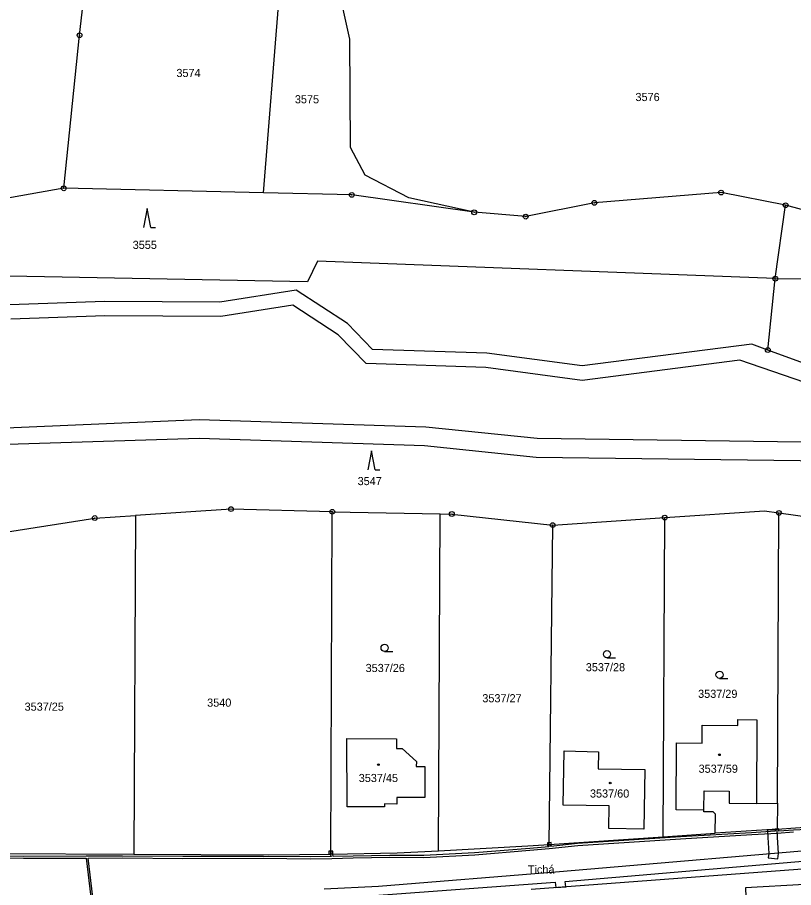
# Model space of a CAD drawing. Extents: x -644096 to -634268, y -1141430 to -1133463.
# Drawn here: x -640977.5 to -640815.2, y -1138235 to -1138053 of the extents above; entities that cross this region are included whole.
import ezdxf

# ---------------------------------------------------------------- set-up
doc = ezdxf.new("R2010")
doc.units = 0
for name, color, linetype in [('_CIVIL_CONSTRUCTION', 7, 'Continuous'), ('B_Hranice _3D', 7, 'Continuous'), ('M_Svah_Nasyp', 7, 'Continuous'), ('M_Svah_Zarez', 7, 'Continuous'), ('svrsek_osa_sjezdy', 7, 'Continuous'), ('svrsek_osa_VRT', 7, 'Continuous'), ('svrsek_popisy_VRT', 7, 'Continuous'), ('terminal_VRT', 7, 'Continuous')]:
    doc.layers.add(name, color=color, linetype=linetype)

msp = doc.modelspace()

# ---------------------------------------------------------------- linework, layer by layer
at = {"layer": '_CIVIL_CONSTRUCTION'}
for centre, radius in [((-640964.49, -1138056.72), 0.5), ((-640964.49, -1138056.72), 0.0303), ((-640967.8, -1138088.73), 0.5), ((-640967.8, -1138088.73), 0.0303), ((-640907.57, -1138090.12), 0.5), ((-640907.57, -1138090.12), 0.0303), ((-640830.33, -1138089.63), 0.5), ((-640830.33, -1138089.63), 0.0303), ((-640856.83, -1138091.78), 0.5), ((-640856.83, -1138091.78), 0.0303), ((-640816.83, -1138092.27), 0.5), ((-640881.96, -1138093.76), 0.5), ((-640881.96, -1138093.76), 0.0303), ((-640816.83, -1138092.27), 0.0303), ((-640871.19, -1138094.66), 0.5), ((-640871.19, -1138094.66), 0.0303), ((-640818.99, -1138107.63), 0.5), ((-640818.99, -1138107.63), 0.0303), ((-640820.55, -1138122.56), 0.5), ((-640820.55, -1138122.56), 0.0303), ((-640932.82, -1138155.83), 0.5), ((-640932.82, -1138155.83), 0.0303), ((-640911.64, -1138156.39), 0.5), ((-640961.31, -1138157.7), 0.5), ((-640961.31, -1138157.7), 0.0303), ((-640911.64, -1138156.39), 0.0303), ((-640886.63, -1138156.86), 0.5), ((-640886.63, -1138156.86), 0.0303), ((-640842.1, -1138157.61), 0.5), ((-640842.1, -1138157.61), 0.0303), ((-640818.22, -1138156.64), 0.5), ((-640818.22, -1138156.64), 0.0303), ((-640865.54, -1138159.18), 0.5), ((-640865.54, -1138159.18), 0.0303)]:
    msp.add_circle(centre, radius, dxfattribs=at)
at = {"layer": 'B_Hranice _3D'}
for points in [[(-640793.21, -1138221.87), (-640815.17, -1138222.96), (-640818.23, -1138223.16), (-640818.27, -1138222.73), (-640818.57, -1138222.75), (-640819.03, -1138222.78), (-640819.03, -1138223.2), (-640823.95, -1138223.51), (-640838.84, -1138224.4), (-640860.35, -1138225.79), (-640865.96, -1138226.41), (-640865.99, -1138226.17), (-640865.8, -1138226.14), (-640865.89, -1138225.56), (-640866.66, -1138225.65), (-640866.6, -1138226.25), (-640866.38, -1138226.22), (-640866.35, -1138226.45), (-640870.35, -1138226.8), (-640881.88, -1138227.72), (-640892.52, -1138228.28), (-640899.6, -1138228.26), (-640907.26, -1138228.4), (-640911.45, -1138228.49), (-640911.52, -1138228.03), (-640911.52, -1138227.96), (-640911.91, -1138227.97), (-640911.91, -1138227.39), (-640912.33, -1138227.38), (-640912.34, -1138228.03), (-640912.06, -1138228.03), (-640911.87, -1138228.49), (-640916.23, -1138228.55), (-640926.05, -1138228.47), (-640942.9, -1138228.49), (-640955.49, -1138228.39), (-640963.14, -1138228.45), (-640976.2, -1138228.47), (-640992.74, -1138228.33)], [(-640961.71, -1138236.97), (-640962.68, -1138228.85), (-640955.49, -1138228.79), (-640942.9, -1138228.89), (-640926.05, -1138228.87), (-640916.23, -1138228.95), (-640911.71, -1138228.89), (-640907.26, -1138228.8), (-640899.6, -1138228.66), (-640892.52, -1138228.68), (-640881.86, -1138228.12), (-640870.31, -1138227.2), (-640866.3, -1138226.85), (-640860.31, -1138226.19), (-640838.82, -1138224.8), (-640823.93, -1138223.91), (-640818.63, -1138223.58), (-640815.15, -1138223.36)], [(-640802, -1138226.42), (-640864.13, -1138231.7), (-640901.95, -1138234.8), (-640913.31, -1138235.3)], [(-640913.27, -1138237.4), (-640865, -1138233.88), (-640864.91, -1138234.99), (-640862.82, -1138234.84), (-640862.91, -1138233.71), (-640801.86, -1138228.52)], [(-640992.74, -1138228.73), (-640976.2, -1138228.87), (-640963.09, -1138228.85), (-640962.11, -1138237.01)]]:
    msp.add_lwpolyline(points, dxfattribs=at)
for points in [[(-640820.62, -1138223), (-640820.57, -1138224.52), (-640820.36, -1138227.85), (-640820.45, -1138228.76), (-640818.43, -1138228.96), (-640818.32, -1138227.89), (-640818.53, -1138224.42), (-640818.58, -1138222.94)], [(-640911.91, -1138227.39), (-640911.91, -1138227.97), (-640911.52, -1138227.96), (-640911.53, -1138227.39)]]:
    msp.add_lwpolyline(points, close=True, dxfattribs=at)
at = {"layer": 'M_Svah_Nasyp'}
for p, q in [((-640833.93, -1138218.77), (-640833.9, -1138214.78)), ((-640833.9, -1138214.78), (-640828.64, -1138214.83)), ((-640828.64, -1138214.83), (-640828.66, -1138217.35)), ((-640828.66, -1138217.35), (-640822.91, -1138217.41))]:
    msp.add_line(p, q, dxfattribs=at)
at = {"layer": 'M_Svah_Zarez'}
for centre in [(-640830.67, -1138207.22), (-640901.99, -1138209.28), (-640853.51, -1138213.13)]:
    msp.add_circle(centre, 0.175, dxfattribs=at)
at = {"layer": 'svrsek_osa_sjezdy'}
for p, q in [((-640950.36, -1138092.96), (-640951.11, -1138096.96)), ((-640949.61, -1138096.96), (-640950.36, -1138092.96)), ((-640949.61, -1138096.96), (-640948.61, -1138096.96)), ((-640903.44, -1138143.63), (-640904.19, -1138147.63)), ((-640902.69, -1138147.63), (-640903.44, -1138143.63)), ((-640902.69, -1138147.63), (-640901.69, -1138147.63)), ((-640900.7, -1138185.6), (-640898.95, -1138185.6)), ((-640854.19, -1138186.92), (-640852.44, -1138186.92)), ((-640830.65, -1138191.23), (-640828.9, -1138191.23))]:
    msp.add_line(p, q, dxfattribs=at)
for centre in [(-640900.7, -1138184.85), (-640854.19, -1138186.17), (-640830.65, -1138190.48)]:
    msp.add_circle(centre, 0.75, dxfattribs=at)
at = {"layer": 'terminal_VRT'}
for p, q in [((-640926.01, -1138089.69), (-640922.3, -1138043.5)), ((-640926.01, -1138089.69), (-640967.8, -1138088.73)), ((-640818.99, -1138107.63), (-640816.83, -1138092.27)), ((-640782.48, -1138101.58), (-640816.83, -1138092.27)), ((-640820.55, -1138122.56), (-640818.99, -1138107.63)), ((-640818.99, -1138107.63), (-640780.61, -1138107.81)), ((-640952.76, -1138157.14), (-640953.15, -1138228.02)), ((-640911.64, -1138156.39), (-640889.09, -1138156.81)), ((-640889.46, -1138227.3), (-640889.09, -1138156.81)), ((-640865.54, -1138159.18), (-640842.1, -1138157.61)), ((-640842.46, -1138224.37), (-640842.1, -1138157.61)), ((-640818.54, -1138217.33), (-640818.22, -1138156.64)), ((-640866.31, -1138225.99), (-640865.54, -1138159.18)), ((-640818.54, -1138217.33), (-640818.57, -1138222.75)), ((-640831.51, -1138219.61), (-640831.95, -1138219.17)), ((-640831.54, -1138223.63), (-640831.51, -1138219.61)), ((-640818.57, -1138222.75), (-640792.79, -1138221)), ((-640818.57, -1138222.75), (-640831.54, -1138223.63)), ((-640866.31, -1138225.99), (-640842.46, -1138224.37)), ((-640842.46, -1138224.37), (-640831.54, -1138223.63)), ((-640996.82, -1138227.78), (-640953.15, -1138228.02))]:
    msp.add_line(p, q, dxfattribs=at)
for points in [[(-640967.8, -1138088.73), (-640964.49, -1138056.72), (-640962.84, -1138042.17)], [(-640881.96, -1138093.76), (-640895.66, -1138090.76), (-640904.75, -1138085.97), (-640907.85, -1138080.23), (-640907.94, -1138057.51), (-640910.05, -1138048.06), (-640911.84, -1138044.31)], [(-640818.99, -1138107.63), (-640914.76, -1138103.97), (-640916.81, -1138108.33), (-641045.24, -1138105.85), (-641042.49, -1138082.26)], [(-640967.8, -1138088.73), (-640992.86, -1138093.18), (-641014.51, -1138084.47), (-641028.88, -1138087.32), (-641035.39, -1138085.5), (-641042.49, -1138082.26)], [(-641244.21, -1138086.95), (-641234.4, -1138092.05), (-641201.79, -1138101.76), (-641172.76, -1138115.04), (-641152.82, -1138121.22), (-641127.58, -1138125.33), (-641093.99, -1138131.84), (-641066.97, -1138139.72), (-641041.29, -1138141.09), (-641021.94, -1138140.66), (-640939.51, -1138137.08), (-640892.07, -1138138.59), (-640868.78, -1138141.01), (-640813.5, -1138141.75), (-640793.59, -1138144.46), (-640759.49, -1138152.75), (-640696.46, -1138171.98), (-640684.63, -1138177.83), (-640658.32, -1138185.71), (-640648.46, -1138194.4), (-640615.44, -1138213.12)], [(-640881.96, -1138093.76), (-640907.57, -1138090.12), (-640926.01, -1138089.69)], [(-640816.83, -1138092.27), (-640830.33, -1138089.63), (-640856.83, -1138091.78), (-640871.19, -1138094.66), (-640881.96, -1138093.76)], [(-640820.55, -1138122.56), (-640823.89, -1138121.34), (-640859.39, -1138125.89), (-640879.31, -1138123.24), (-640903.23, -1138122.42), (-640908.46, -1138117.02), (-640919.22, -1138110.04), (-640935.16, -1138112.55), (-640959.27, -1138112.41), (-640979.05, -1138113.1)], [(-640794.52, -1138135.66), (-640826.43, -1138124.69), (-640859.4, -1138128.92), (-640879.56, -1138126.23), (-640904.54, -1138125.38), (-640910.38, -1138119.35), (-640919.89, -1138113.18), (-640934.93, -1138115.55), (-640959.23, -1138115.41), (-640978.87, -1138116.1)], [(-640554.01, -1138196.37), (-640554.62, -1138195.82), (-640565.38, -1138195.25), (-640588.06, -1138203.04), (-640621, -1138191.39), (-640656.45, -1138178.88), (-640665.95, -1138177.45), (-640723.45, -1138157.25), (-640740.49, -1138150.27), (-640751.94, -1138148.32), (-640780.18, -1138137.33), (-640820.55, -1138122.56)], [(-640620.96, -1138214.55), (-640648.48, -1138198.63), (-640660.2, -1138189.32), (-640686.1, -1138181.57), (-640697.94, -1138175.71), (-640760.55, -1138156.61), (-640794.33, -1138148.4), (-640813.8, -1138145.75), (-640869.01, -1138145.01), (-640892.34, -1138142.58), (-640939.51, -1138141.08), (-641021.86, -1138143.66), (-641041.34, -1138144.09), (-641067.48, -1138142.7), (-641094.7, -1138134.76), (-641128.11, -1138128.28)], [(-640911.64, -1138156.39), (-640932.82, -1138155.83), (-640952.76, -1138157.14)], [(-640979.58, -1138160.62), (-640961.31, -1138157.7), (-640952.76, -1138157.14)], [(-640911.91, -1138227.97), (-640911.66, -1138157.19), (-640911.64, -1138156.39)], [(-640889.09, -1138156.81), (-640886.63, -1138156.86), (-640865.54, -1138159.18)], [(-640842.1, -1138157.61), (-640821.26, -1138156.21), (-640818.22, -1138156.64)], [(-640818.22, -1138156.64), (-640810.82, -1138157.67), (-640793, -1138165.1)], [(-640831.95, -1138219.17), (-640833.94, -1138219.14), (-640833.93, -1138218.77), (-640839.74, -1138218.74), (-640839.66, -1138204.75), (-640834.3, -1138204.79), (-640834.27, -1138201.05), (-640826.82, -1138201.11), (-640826.83, -1138199.87), (-640822.82, -1138199.9), (-640822.91, -1138217.41), (-640818.54, -1138217.33)], [(-640892.3, -1138209.69), (-640892.26, -1138216.13), (-640898.17, -1138216.17), (-640898.17, -1138217.54), (-640900.69, -1138217.5), (-640900.72, -1138218.12), (-640908.5, -1138218.12), (-640908.58, -1138203.83), (-640898.23, -1138203.85), (-640898.21, -1138205.87), (-640896.99, -1138205.87), (-640894.06, -1138208.65), (-640894.1, -1138209.68), (-640892.3, -1138209.69)], [(-640855.99, -1138206.57), (-640856.05, -1138210.13), (-640846.27, -1138210.3), (-640846.49, -1138222.76), (-640853.81, -1138222.62), (-640853.73, -1138217.91), (-640863.32, -1138217.72), (-640863.11, -1138206.42), (-640855.99, -1138206.57)], [(-640889.46, -1138227.3), (-640870.71, -1138226.29), (-640866.31, -1138225.99)], [(-640953.15, -1138228.02), (-640925.07, -1138228.17), (-640911.91, -1138227.97)], [(-640911.91, -1138227.97), (-640898.05, -1138227.75), (-640889.46, -1138227.3)], [(-640765.16, -1138240.05), (-640770.83, -1138232.12), (-640794.11, -1138232.84), (-640797.57, -1138229.94), (-640870.08, -1138235.38)], [(-640810.33, -1138239.03), (-640810.54, -1138237.15), (-640812.69, -1138237.32), (-640812.85, -1138234.37), (-640825.24, -1138235.05), (-640825.13, -1138236.91), (-640828.69, -1138237.09), (-640828.54, -1138239.84), (-640860.85, -1138241.52), (-640865.24, -1138241.75), (-640864.87, -1138248), (-640860.46, -1138247.76), (-640860.11, -1138253.54), (-640805.52, -1138250.59), (-640799.21, -1138250.4), (-640799.74, -1138238.56), (-640810.33, -1138239.03)]]:
    msp.add_lwpolyline(points, dxfattribs=at)

# ---------------------------------------------------------------- texts
at = {"layer": 'svrsek_osa_VRT'}
for s, p in [('3574', (-640944.24, -1138065.46)), ('3575', (-640919.46, -1138070.96)), ('3576', (-640848.23, -1138070.49)), ('3555', (-640953.38, -1138101.42)), ('3547', (-640906.34, -1138150.82)), ('3537/26', (-640904.67, -1138189.91)), ('3537/28', (-640858.62, -1138189.75)), ('3537/29', (-640835.13, -1138195.31)), ('3540', (-640937.81, -1138197.16)), ('3537/27', (-640880.26, -1138196.24)), ('3537/25', (-640975.99, -1138198)), ('3537/59', (-640835.03, -1138210.98)), ('3537/45', (-640906.11, -1138212.92)), ('3537/60', (-640857.75, -1138216.17))]:
    msp.add_text(s, height=1.7, dxfattribs=at).set_placement(p)
at = {"layer": 'svrsek_popisy_VRT'}
msp.add_text('Tichá', height=1.7, dxfattribs=at).set_placement((-640870.73, -1138232.05))

doc.saveas('drawing.dxf')
